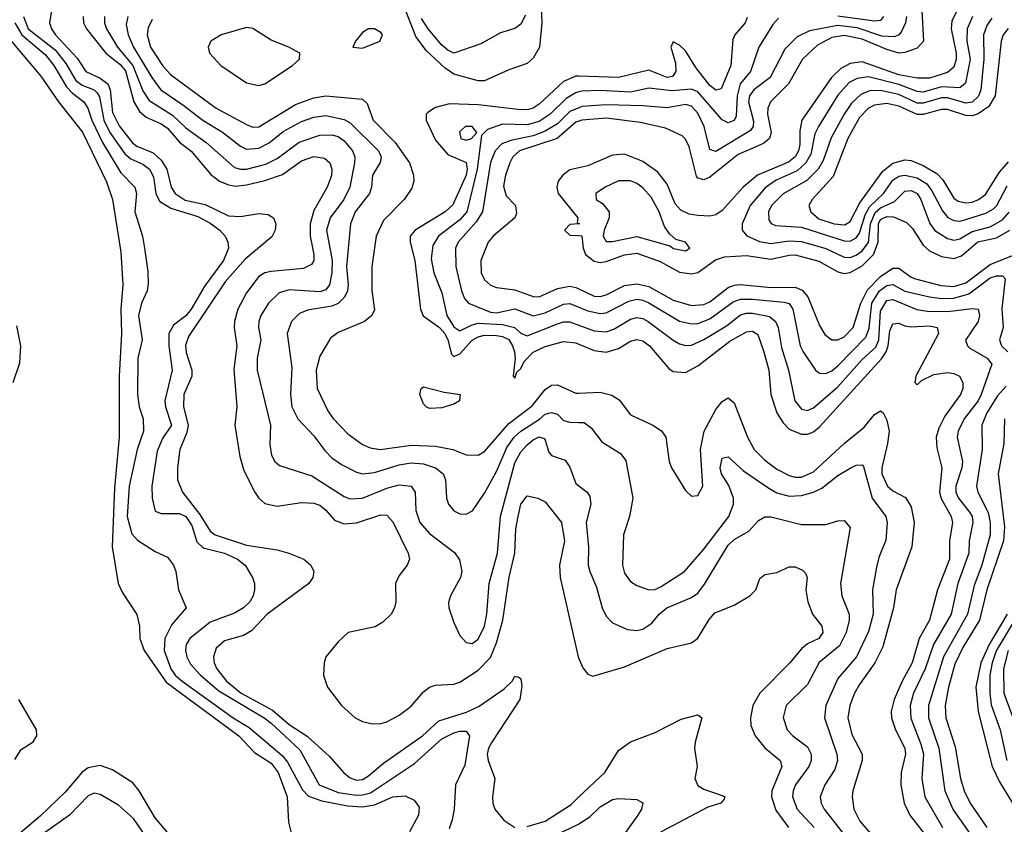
# Model space of a CAD drawing. Header units: inches. Extents: x 990535 to 1117859, y 769386 to 892122.
# Tile 566 of 656: x 1088165 to 1091396, y 803480 to 806120. Entities that reach past the tile are written whole.
import ezdxf

# ---------------------------------------------------------------- set-up
doc = ezdxf.new("R2010")
doc.units = ezdxf.units.IN
doc.header["$MEASUREMENT"] = 0
doc.layers.add('B0880', color=7, linetype='Continuous')
doc.layers.add('B0890', color=7, linetype='Continuous')

msp = doc.modelspace()

# ---------------------------------------------------------------- linework, layer by layer
at = {"layer": 'B0880', "color": 5}
for points, elevation in [([(1089875.2, 806190), (1089878.7, 806110), (1089870.6, 806029.4), (1089850, 805993.6), (1089830, 805976.6), (1089770, 805955.6), (1089690, 805919.4), (1089670, 805919.1), (1089590, 805941.7), (1089561.5, 805961.5), (1089499, 806019), (1089464.8, 806064.8), (1089420.1, 806180.1)], 2680), ([(1088270.3, 806150), (1088262.8, 806110), (1088269.5, 806090), (1088283.2, 806070), (1088353.7, 805993.7), (1088382.3, 805950), (1088430, 805927.7), (1088454.1, 805910), (1088462.1, 805890), (1088470, 805815.9), (1088491.7, 805771.7), (1088535.8, 805715.8), (1088550, 805705.5), (1088603.2, 805683.2), (1088630, 805658.8), (1088647.9, 805630), (1088662.8, 805570), (1088675.7, 805550), (1088708.1, 805528.1), (1088774.2, 805514.2), (1088850, 805476.2), (1088890, 805474.8), (1088950, 805484.6), (1088980.5, 805480.5), (1088998, 805470), (1089006.2, 805450), (1089003.8, 805430), (1088992.8, 805407.2), (1088905.3, 805334.7), (1088839.6, 805260.4), (1088719.1, 805080.9), (1088709.1, 805050.9), (1088711.5, 805028.5), (1088729.7, 804970), (1088730.1, 804950), (1088703.6, 804890), (1088702.4, 804850), (1088718.4, 804790), (1088714.2, 804765.8), (1088690.4, 804710), (1088682.8, 804650), (1088683.3, 804610), (1088699.5, 804570), (1088756.3, 804496.3), (1088790, 804442.1), (1088807.3, 804430), (1088910, 804395.8), (1089010, 804381.1), (1089049, 804370), (1089097.3, 804350), (1089121.2, 804330), (1089130.2, 804310), (1089127.2, 804290), (1089114.4, 804270), (1088977.6, 804170), (1088925.6, 804114.4), (1088900, 804100), (1088837.9, 804082.1), (1088810, 804058.5), (1088800.9, 804030), (1088803.6, 804010), (1088812.8, 803990), (1088843.8, 803950), (1088892.6, 803910), (1088994.6, 803854.6), (1089050, 803808), (1089109.1, 803769.1), (1089182.4, 803702.4), (1089229.1, 803649.1), (1089250, 803633.2), (1089270, 803625.3), (1089290, 803626.8), (1089310, 803639.3), (1089359, 803681), (1089487.3, 803770), (1089540.4, 803819.6), (1089631.9, 803848.1), (1089672.7, 803867.3), (1089754.9, 803925.1), (1089781.4, 803950), (1089790, 803966), (1089802.6, 803962.6), (1089810, 803958), (1089813.3, 803933.3), (1089806.5, 803890), (1089714.2, 803750), (1089703.5, 803730), (1089699.3, 803710), (1089702.1, 803690), (1089724.1, 803630), (1089716.9, 803570), (1089717.4, 803550), (1089724.6, 803530), (1089753.6, 803493.6), (1089790, 803469.5)], 2580), ([(1088149.4, 806110), (1088172.3, 806070), (1088250, 806004.6), (1088277.2, 805970), (1088319.5, 805899.5), (1088338.7, 805878.7), (1088376.3, 805850), (1088389.5, 805829.5), (1088402.6, 805790), (1088437.5, 805717.5), (1088497.8, 805617.8), (1088543.3, 805570), (1088549.1, 805550), (1088543.4, 805490), (1088567.9, 805410), (1088575.4, 805370), (1088586.3, 805293.7), (1088586.9, 805253.1), (1088584, 805230), (1088564.7, 805190), (1088555, 805150), (1088567.3, 805070), (1088553.1, 805010), (1088551.6, 804890), (1088557.8, 804850), (1088570.3, 804810), (1088571.6, 804770), (1088550.8, 804710), (1088524.6, 804590), (1088518.1, 804490), (1088533, 804433), (1088552.4, 804412.4), (1088610, 804375.3), (1088650, 804356.3), (1088670, 804330.8), (1088678, 804310), (1088686.5, 804250), (1088711.4, 804190), (1088664.1, 804135.9), (1088641.9, 804090), (1088639.5, 804050), (1088661.8, 803990), (1088675.2, 803970), (1088698.2, 803950), (1088865.3, 803830), (1088918.2, 803798.2), (1089026.4, 803706.4), (1089043.8, 803683.8), (1089093.7, 803593.7), (1089112.7, 803572.7), (1089157, 803557), (1089240.9, 803540.9), (1089290, 803537.5), (1089330, 803544.1), (1089390, 803570.7), (1089430, 803574.1), (1089459.3, 803559.3), (1089476.6, 803536.6), (1089474, 803510), (1089444.5, 803455.5)], 2540), ([(1088177.4, 806130), (1088193.1, 806090), (1088281.6, 806021.6), (1088316.6, 805976.6), (1088350, 805920.2), (1088370, 805905.1), (1088410.3, 805890.3), (1088419.8, 805879.8), (1088427.2, 805867.2), (1088441.7, 805790), (1088460.9, 805750), (1088510, 805679.8), (1088530, 805663.9), (1088570, 805645.5), (1088591, 805630), (1088604.3, 805604.3), (1088612.6, 805550), (1088624.6, 805524.6), (1088661.6, 805501.6), (1088750, 805474.2), (1088790, 805452.3), (1088822, 805430), (1088840.1, 805410), (1088848.5, 805390), (1088850.1, 805370), (1088833.6, 805330), (1088773.2, 805246.8), (1088728.2, 805170), (1088710, 805148.9), (1088670, 805117.9), (1088655, 805090), (1088654.6, 805050), (1088665.9, 804970), (1088641.9, 804870), (1088643.6, 804850), (1088663.1, 804790), (1088634.2, 804745.8), (1088616.1, 804703.9), (1088599.4, 804590), (1088599.9, 804550), (1088610, 804507.1), (1088630, 804500.1), (1088690, 804500.3), (1088710.2, 804490.2), (1088730, 804460.9), (1088747, 804407), (1088767.1, 804387.1), (1088837.5, 804370), (1088880.2, 804350), (1088905.2, 804330), (1088929.3, 804290), (1088935.8, 804270), (1088935.8, 804250), (1088931.6, 804230), (1088920.1, 804210), (1088899.5, 804190), (1088870, 804172.7), (1088790, 804143.3), (1088723.6, 804090), (1088712, 804070), (1088709.8, 804050), (1088713.6, 804030), (1088725.6, 804005.6), (1088759, 803970), (1088818.3, 803918.3), (1088968, 803830), (1088990, 803811.5), (1089084.1, 803724.1), (1089148.1, 803610), (1089210, 803585), (1089270, 803576.2), (1089290, 803576.4), (1089316.1, 803583.9), (1089460.5, 803679.5), (1089550, 803761), (1089590, 803780.1), (1089610, 803786), (1089630, 803785.8), (1089641, 803770), (1089626.1, 803673.9), (1089595, 803610), (1089591.2, 803530), (1089584.8, 803495.2), (1089575, 803465)], 2560), ([(1088373.2, 806130), (1088374.9, 806110), (1088384.9, 806090), (1088448.3, 806010), (1088494.1, 805974.1), (1088512.3, 805952.3), (1088539.9, 805850), (1088558.7, 805818.7), (1088580.1, 805800.1), (1088630, 805778), (1088650, 805764.1), (1088690, 805718.7), (1088728.4, 805688.4), (1088792.3, 805612.3), (1088821, 805590), (1088850, 805578.1), (1088874.3, 805574.3), (1088910, 805578), (1088970, 805592.8), (1089027.4, 805612.6), (1089090, 805656.6), (1089130, 805671.2), (1089166, 805666), (1089183.5, 805650), (1089189.3, 805630), (1089188.9, 805608.9), (1089174.6, 805570), (1089130, 805493.9), (1089118.3, 805450), (1089118.3, 805410), (1089130.7, 805349.3), (1089130.4, 805330), (1089122.8, 805317.2), (1089096.4, 805303.6), (1088990, 805293.4), (1088970, 805289.3), (1088950, 805277.6), (1088910, 805223.8), (1088881.3, 805170), (1088869.7, 805130), (1088869, 805110), (1088877.9, 805050), (1088867.6, 804972.4), (1088877.9, 804850), (1088871.6, 804790), (1088887.2, 804687.2), (1088900.7, 804640.7), (1088936.4, 804570), (1088950.1, 804550.1), (1088970, 804533), (1089010, 804524.2), (1089090, 804535.9), (1089130, 804534.3), (1089150, 804526.8), (1089170, 804510.6), (1089198.3, 804478.3), (1089230, 804465.5), (1089270.5, 804469.5), (1089350, 804495.1), (1089370, 804494.3), (1089390, 804472.3), (1089440.5, 804370), (1089444, 804350), (1089436.6, 804330), (1089410, 804296.8), (1089398.3, 804270), (1089399.3, 804210), (1089395.3, 804190), (1089384.4, 804170), (1089356.8, 804143.2), (1089331.4, 804128.6), (1089243.1, 804110), (1089210, 804079.2), (1089169.5, 804030), (1089163.9, 804010), (1089162.3, 803970), (1089175.4, 803930), (1089221.5, 803870), (1089266.3, 803830), (1089290, 803817.8), (1089322, 803810), (1089350, 803810.4), (1089370, 803816.6), (1089410, 803838.1), (1089450, 803867.4), (1089490, 803914.7), (1089509.5, 803930.5), (1089530, 803936.8), (1089590, 803940.2), (1089610, 803946.7), (1089670, 803985.9), (1089710, 804027.5), (1089730, 804076.1), (1089750.3, 804150), (1089771, 804291), (1089790.3, 804370.3), (1089793.1, 804450), (1089800.5, 804490), (1089810, 804530.3), (1089830, 804558.3), (1089865.3, 804550), (1089890, 804537.8), (1089943.4, 804470), (1089953.3, 804410), (1089937, 804330), (1089939.1, 804290), (1089997.6, 804030), (1090000, 804024.3)], 2620), ([(1088443.9, 806130), (1088443.5, 806110), (1088450.1, 806090), (1088486.5, 806030), (1088536.7, 805970), (1088570, 805886.9), (1088590, 805854.5), (1088667.1, 805807.1), (1088710, 805765), (1088776.9, 805716.9), (1088870, 805635.3), (1088890, 805629.2), (1088910, 805629.5), (1088973.5, 805646.5), (1089010, 805664.5), (1089082.1, 805717.9), (1089150, 805741.2), (1089190, 805742.5), (1089210, 805736.5), (1089230, 805722.8), (1089257.8, 805690), (1089264.5, 805670), (1089263.4, 805650), (1089248.1, 805570), (1089228.8, 805530), (1089184.1, 805470), (1089171.9, 805430), (1089190.3, 805330.3), (1089189.5, 805290), (1089181.9, 805250), (1089170, 805233.8), (1089150, 805227.4), (1089050, 805233.4), (1089016.4, 805223.6), (1088981.6, 805190), (1088956.8, 805150), (1088949.7, 805130.3), (1088948.7, 805110), (1088956.1, 805070), (1088944.7, 805010), (1088944.9, 804970), (1088988.2, 804790), (1088986.6, 804726.6), (1088991.1, 804691.1), (1089003, 804670), (1089017.7, 804657.7), (1089124, 804624), (1089230, 804556.1), (1089250, 804548.3), (1089290, 804550.5), (1089370, 804583.2), (1089410, 804594), (1089450, 804589.3), (1089463.3, 804570), (1089465.6, 804510), (1089478.8, 804470), (1089510, 804434.5), (1089591.9, 804371.9), (1089608.2, 804348.2), (1089616, 804310), (1089612, 804290), (1089579, 804230), (1089572.4, 804207.6), (1089573.8, 804190), (1089590, 804142.4), (1089610, 804099.3), (1089630, 804077), (1089650, 804072.9), (1089670, 804087.1), (1089690, 804130.4), (1089698.2, 804170), (1089706.1, 804270), (1089732.7, 804370), (1089743, 804490), (1089790, 804666.3), (1089810, 804702.5), (1089830, 804724.7), (1089850, 804741.7), (1089870, 804751.4), (1089886.3, 804746.3), (1089890, 804740.9), (1089901.2, 804701.2), (1089910, 804690.2), (1089955, 804675), (1089970, 804651.7), (1089990, 804598.3), (1090000, 804590.7)], 2640), ([(1088520.7, 806130), (1088515.3, 806104.7), (1088520.9, 806070), (1088538.6, 806030), (1088598.5, 805930), (1088628.7, 805890), (1088701.1, 805841.1), (1088766.2, 805790), (1088830.9, 805750.9), (1088890, 805704.8), (1088910, 805695.4), (1088950, 805698.3), (1088984.2, 805715.8), (1089030, 805753.7), (1089090, 805786.5), (1089130, 805800.1), (1089170, 805805.3), (1089230, 805792.1), (1089250, 805781.9), (1089343.1, 805690), (1089351.3, 805670), (1089348.5, 805651.5), (1089323, 805610), (1089319.6, 805570), (1089312.7, 805550), (1089266.2, 805490), (1089250.9, 805450), (1089237.2, 805310), (1089242.8, 805250), (1089240.7, 805230), (1089231.6, 805210), (1089210.7, 805189.3), (1089190, 805179.8), (1089110, 805167.2), (1089083.8, 805156.2), (1089056.9, 805130), (1089042.7, 805090), (1089058.6, 804978.6), (1089053.6, 804890), (1089058.2, 804850), (1089077.8, 804810), (1089130, 804754.3), (1089166.1, 804706.1), (1089190, 804682.5), (1089221.2, 804661.2), (1089270, 804635.6), (1089290.5, 804630.5), (1089330, 804634.7), (1089410, 804659.3), (1089450, 804665.8), (1089490, 804662.6), (1089529.2, 804650), (1089554.5, 804630), (1089562.7, 804610), (1089566.1, 804550), (1089572.1, 804530), (1089590, 804508.4), (1089610, 804498.4), (1089630, 804497.2), (1089651, 804509), (1089690, 804566.9), (1089730, 804637.9), (1089763.2, 804716.8), (1089787.6, 804750), (1089809.7, 804770.3), (1089871, 804809), (1089890, 804826.1), (1089910, 804831.2), (1089930, 804826.2), (1089950, 804805), (1089970, 804799.9), (1090000, 804798.7)], 2660), ([(1088599.7, 806120.3), (1088587.2, 806092.8), (1088583.9, 806070), (1088594.4, 806030), (1088634.4, 805970), (1088660.3, 805940.3), (1088810, 805830.1), (1088910, 805775.7), (1088930, 805767.7), (1088950, 805768.2), (1089070, 805841.5), (1089130, 805863.1), (1089170.1, 805870.1), (1089290, 805859.1), (1089305, 805845), (1089325.1, 805790), (1089397.6, 805717.6), (1089443.9, 805650), (1089457.4, 805610), (1089458.3, 805590), (1089452.5, 805567.5), (1089427.4, 805530), (1089359.3, 805460.7), (1089334.6, 805410), (1089321, 805310), (1089320.8, 805230), (1089330, 805168.4), (1089321.1, 805150), (1089296.8, 805130), (1089210, 805094), (1089184.9, 805075.1), (1089150, 805015.8), (1089138.2, 804970), (1089141.7, 804910), (1089176.5, 804836.5), (1089192.6, 804812.6), (1089241.6, 804761.6), (1089290, 804726.4), (1089315.4, 804715.4), (1089349.7, 804709.7), (1089450, 804724.1), (1089530, 804720.7), (1089586.3, 804710), (1089630, 804692.7), (1089670, 804691.2), (1089690, 804703.4), (1089770, 804795.5), (1089846.5, 804853.5), (1089890, 804906.8), (1089910, 804921.4), (1089930, 804921.6), (1089990, 804894.9), (1090000, 804895.2)], 2680), ([(1089824.8, 806135.2), (1089810, 806105.3), (1089790, 806090.6), (1089742.7, 806077.3), (1089678.7, 806041.3), (1089590, 806010.6), (1089570, 806019.7), (1089550, 806036.4), (1089505.1, 806090), (1089484.2, 806124.2)], 2660), ([(1088134.3, 806054.3), (1088234.9, 805934.9), (1088293, 805850), (1088371.1, 805751.1), (1088450, 805588.4), (1088470.3, 805530), (1088497.3, 805357.3), (1088503.8, 805250), (1088496.8, 805170), (1088499.3, 805090), (1088491.7, 804950), (1088491.7, 804750), (1088476.9, 804583.1), (1088468.3, 804390), (1088488.6, 804270), (1088501.5, 804241.5), (1088550, 804168.1), (1088558.8, 804130), (1088560.1, 804090), (1088574.2, 804050), (1088646, 803946), (1088884, 803770), (1088936.3, 803716.3), (1088990, 803680.5), (1089013.5, 803650), (1089042.9, 803570), (1089047.4, 803487.4), (1089061.8, 803430)], 2520), ([(1090000, 805934.4), (1089990, 805934.7), (1089950, 805916.7), (1089870, 805843.4), (1089850, 805829.4), (1089835, 805825), (1089810, 805824.2), (1089670, 805840.5), (1089575.7, 805844.3), (1089530, 805831.8), (1089504.9, 805815.1), (1089499.6, 805810), (1089498.9, 805790), (1089530, 805724.9), (1089570, 805678.1), (1089630, 805651.1), (1089633.7, 805630), (1089629.8, 805610), (1089586.9, 805513.1), (1089561, 805490), (1089462.5, 805430), (1089447, 805410), (1089446.5, 805390), (1089461.5, 805330), (1089480.7, 805170), (1089488.9, 805148.9), (1089543.3, 805110), (1089560.3, 805090), (1089570.1, 805069.9), (1089582.4, 805022.4), (1089590, 805015.2), (1089610, 805023.8), (1089650, 805068.1), (1089670, 805080), (1089690, 805084.8), (1089730, 805084.4), (1089750, 805080.9), (1089770, 805070.6), (1089782.8, 805050), (1089788.6, 805030), (1089790.8, 805009.2), (1089784.8, 804950), (1089790, 804944.4), (1089796.5, 804963.5), (1089810, 804975.4), (1089820.9, 804999.1), (1089850, 805029.7), (1089890, 805047.5), (1089950, 805064.6), (1089990, 805059.4), (1090000, 805055.4)], 2720), ([(1090000, 805882.9), (1089990, 805879.9), (1089958.4, 805861.6), (1089905.7, 805810), (1089870, 805786.2), (1089830, 805774.8), (1089750, 805776.9), (1089700.2, 805759.8), (1089680.2, 805739.8), (1089666.3, 805630), (1089632.4, 805490), (1089610, 805463.5), (1089539.6, 805410), (1089520.7, 805379.3), (1089515.9, 805335.9), (1089524.7, 805290), (1089550, 805224), (1089567, 805150), (1089590, 805111.8), (1089610, 805099.5), (1089650, 805119.4), (1089670, 805124), (1089750, 805119.9), (1089789, 805110), (1089810, 805091.9), (1089830, 805082.7), (1089930, 805122.4), (1089950, 805128.8), (1089970, 805128.8), (1090000, 805117.8)], 2740), ([(1090000, 805831.2), (1089970, 805819.1), (1089930, 805777.9), (1089890, 805753.9), (1089850, 805739.1), (1089776.6, 805723.4), (1089747.5, 805712.5), (1089725.4, 805690), (1089710, 805651.5), (1089683.8, 805490), (1089663.3, 805456.7), (1089604.2, 805390), (1089595.2, 805370), (1089596, 805310), (1089615.3, 805230), (1089624.9, 805204.9), (1089637.7, 805190), (1089710, 805160.7), (1089730, 805158.6), (1089790, 805171.3), (1089850, 805148), (1089890, 805158.2), (1089950, 805187.2), (1089970, 805188.6), (1090000, 805176.8)], 2760), ([(1090000, 805786.7), (1089990, 805783.3), (1089929.4, 805730.6), (1089805.4, 805690), (1089783.3, 805670), (1089773.2, 805650), (1089759.1, 805610), (1089753.3, 805573.3), (1089762, 805542), (1089791.7, 805510), (1089795.7, 805484.3), (1089790.2, 805470), (1089718.4, 805410), (1089702, 805390), (1089678.4, 805330), (1089679.1, 805290), (1089690, 805266.4), (1089710, 805249), (1089730, 805241.2), (1089790, 805233.5), (1089850, 805211.7), (1089870, 805210.8), (1089930, 805237.9), (1089970, 805246.1), (1089990, 805241.7), (1090000, 805236.9)], 2780), ([(1090000, 805634.4), (1089970, 805627.9), (1089947.9, 805610), (1089932.5, 805590), (1089927.5, 805570), (1089932, 805550), (1089997.1, 805470), (1089994, 805454), (1090000, 805451)], 2820), ([(1090000, 805449.9), (1089970, 805448.1), (1089953.4, 805430), (1089970, 805413.4), (1090000, 805411.6)], 2820), ([(1088144.3, 804930), (1088165.5, 804994.5), (1088169.1, 805050), (1088156.1, 805116.1)], 2520), ([(1088150, 803693), (1088170, 803726), (1088209.6, 803750.4), (1088221.9, 803770), (1088220.4, 803790), (1088162.5, 803890)], 2520), ([(1088704.4, 803390), (1088610, 803501.1), (1088557.6, 803590), (1088536.4, 803616.4), (1088470, 803659.2), (1088430, 803673.4), (1088390, 803665.1), (1088370, 803651.7), (1088314.4, 803585.6), (1088233.1, 803506.9), (1088167.8, 803452.2)], 2520), ([(1088600.4, 803410), (1088539.1, 803499.1), (1088490, 803542.8), (1088430, 803577.9), (1088410, 803582.7), (1088390, 803574), (1088329.3, 803510.7), (1088216.5, 803430)], 2540), ([(1089830, 803473), (1089890, 803490.1), (1089974.4, 803545.6), (1090000, 803569.8)], 2580), ([(1089742.3, 803357.7), (1089999.3, 803480.7), (1090000, 803481.2)], 2560)]:
    msp.add_lwpolyline(points, dxfattribs=dict(at, elevation=elevation))
for points, elevation in [([(1088910, 806094.3), (1088826.9, 806070), (1088792.8, 806050), (1088783.7, 806030), (1088787.8, 806010), (1088825.1, 805970), (1088910, 805913.2), (1088950, 805904.1), (1088970, 805909.1), (1089061, 805970), (1089083.5, 805990), (1089085.1, 806010), (1089048.6, 806030), (1088990, 806053), (1088930, 806091)], 2720), ([(1089310, 806089.8), (1089290, 806078), (1089266.7, 806050), (1089258, 806030), (1089290, 806026.1), (1089347.1, 806050), (1089355.4, 806070), (1089350, 806078.2), (1089330, 806089.8)], 2720), ([(1089628.5, 805770), (1089608.1, 805751.9), (1089612.4, 805730), (1089630, 805724.3), (1089647.6, 805730), (1089665.1, 805750), (1089650, 805769.6)], 2740), ([(1089510, 804844.1), (1089499.3, 804850), (1089490, 804859.3), (1089477.8, 804890), (1089483, 804910), (1089490, 804915.3), (1089557.9, 804897.9), (1089610.2, 804890), (1089608, 804870), (1089590, 804858.4), (1089550, 804846.1)], 2680)]:
    msp.add_lwpolyline(points, close=True, dxfattribs=dict(at, elevation=elevation))
at = {"layer": 'B0890', "color": 5}
for points, elevation in [([(1091241.1, 806150), (1091224, 806116), (1091222, 806090), (1091238.2, 806010), (1091238, 805990), (1091230, 805964.7), (1091210, 805946.5), (1091150, 805928.4), (1091110, 805928.2), (1091050, 805938.7), (1090930, 805981.8), (1090890, 805976.6), (1090859.8, 805960.2), (1090828.7, 805930), (1090731.1, 805790), (1090724.6, 805755.4), (1090724.6, 805710), (1090720.4, 805690), (1090709.8, 805670), (1090687.8, 805652.2), (1090585.8, 805610), (1090539.3, 805570), (1090470, 805494.4), (1090450, 805479.9), (1090430, 805474.9), (1090390, 805477.7), (1090362.5, 805482.5), (1090334.9, 805494.9), (1090316.2, 805516.2), (1090290, 805580.8), (1090259.5, 805619.5), (1090210, 805654.7), (1090150, 805678.4), (1090110, 805675.6), (1090030, 805641), (1090000, 805634.4)], 2820), ([(1091125.1, 806150), (1091130.8, 806050), (1091110, 806026.8), (1091070, 806012.2), (1091050, 806010.2), (1091010, 806022), (1090930, 806055.8), (1090870, 806068.6), (1090830, 806061.3), (1090783.2, 806036.8), (1090733.6, 805990), (1090688.3, 805910), (1090628.8, 805850), (1090619.9, 805830), (1090619.2, 805810), (1090630.6, 805750), (1090625.9, 805730), (1090606.2, 805713.8), (1090522.5, 805677.5), (1090430, 805603.7), (1090410, 805594.5), (1090390, 805599.9), (1090386.1, 805606.1), (1090362.4, 805702.4), (1090350, 805728.3), (1090339.3, 805739.3), (1090284, 805764), (1090202.8, 805782.8), (1090090, 805797.3), (1090010, 805790.2), (1090000, 805786.7)], 2780), ([(1091074.8, 806130), (1091071.5, 806110), (1091058.7, 806081.3), (1091049.5, 806070.5), (1091036, 806064), (1090994.4, 806065.6), (1090913.3, 806093.3), (1090850, 806101.3), (1090756.8, 806083.2), (1090715.9, 806064.1), (1090676.3, 806023.7), (1090628, 805930), (1090573.8, 805890), (1090560.4, 805870), (1090556.9, 805850), (1090573.2, 805786.8), (1090572.1, 805770), (1090563.7, 805756.3), (1090450, 805687.2), (1090430, 805693.8), (1090411.3, 805770), (1090390, 805813.8), (1090370, 805836.6), (1090350, 805841.4), (1090289.7, 805830.3), (1090210, 805837.8), (1090090, 805840.6), (1090010, 805835.2), (1090000, 805831.2)], 2760), ([(1090552.4, 806127.6), (1090546, 806110), (1090511.8, 806070), (1090505.3, 806054.7), (1090498.4, 805970), (1090467.3, 805892.7), (1090450, 805889.1), (1090430, 805903.6), (1090383.5, 805963.5), (1090350, 806018.1), (1090330, 806036.7), (1090310, 806047.6), (1090301.5, 806030), (1090317, 805977), (1090318.4, 805950), (1090306.9, 805933.1), (1090290, 805930.3), (1090230, 805954.3), (1090130, 805930), (1090000, 805934.4)], 2720), ([(1090654.8, 806125.2), (1090636.3, 806103.7), (1090590.5, 806030), (1090563, 805950), (1090529.3, 805910), (1090519, 805870), (1090516.2, 805803.8), (1090510, 805789), (1090490, 805782), (1090470, 805791.2), (1090390, 805883.6), (1090370, 805892.6), (1090306.1, 805886.1), (1090230, 805894.9), (1090170, 805882.6), (1090070, 805888), (1090010, 805885.9), (1090000, 805882.9)], 2740), ([(1091292.1, 806130), (1091274.2, 806090), (1091273, 806050), (1091283.7, 805990), (1091268.6, 805911.4), (1091250, 805896.8), (1091190, 805899.2), (1091130, 805882.1), (1091110, 805884), (1091050, 805907.7), (1090950, 805932.9), (1090913.3, 805926.7), (1090886.6, 805913.4), (1090850, 805872.6), (1090786.2, 805770), (1090774.8, 805745.2), (1090761, 805679), (1090745, 805650), (1090716, 805624), (1090646.9, 805593.1), (1090611.5, 805568.5), (1090562.3, 805510), (1090535.8, 805450), (1090535.8, 805430), (1090551.1, 805411.1), (1090592.7, 805392.7), (1090630, 805385.8), (1090690, 805394.1), (1090730, 805392.3), (1090810, 805369.3), (1090870, 805341.4), (1090890, 805339.9), (1090910, 805347.1), (1090930, 805361.5), (1090950, 805388.6), (1090957.2, 805450), (1090972.5, 805487.5), (1090990, 805502.5), (1091036, 805524), (1091070, 805557.2), (1091090, 805559.5), (1091110.1, 805549.9), (1091121.8, 805530), (1091151.4, 805451.4), (1091168.5, 805428.5), (1091210, 805401.8), (1091230, 805397.1), (1091250, 805400.7), (1091290, 805424.6), (1091350, 805440.9), (1091390, 805463), (1091411.9, 805488.1)], 2840), ([(1091355.3, 806124.7), (1091338.7, 806101.3), (1091327.5, 806070), (1091329.3, 805990), (1091318.7, 805890), (1091311.4, 805868.6), (1091290.4, 805849.6), (1091270, 805846.3), (1091210, 805863.2), (1091190, 805863.4), (1091130, 805845.6), (1091110, 805845.9), (1091050, 805874.3), (1090990, 805887.9), (1090953.6, 805886.4), (1090925.4, 805874.6), (1090894.1, 805845.9), (1090870.1, 805810), (1090827.5, 805732.5), (1090802.1, 805657.9), (1090785.7, 805630), (1090747.7, 805592.3), (1090670, 805549), (1090632.1, 805510), (1090622.5, 805490), (1090623.3, 805463.3), (1090631.2, 805451.2), (1090644.7, 805444.7), (1090730, 805438.9), (1090870, 805394.5), (1090890, 805393.5), (1090910, 805404.3), (1090920.5, 805419.5), (1090939.9, 805480.1), (1090953.8, 805506.2), (1090999.4, 805550), (1091030, 805593.6), (1091050, 805606.6), (1091070, 805610.3), (1091110, 805601.5), (1091141.3, 805581.3), (1091158.5, 805558.5), (1091193.3, 805493.3), (1091211.2, 805471.2), (1091230, 805460.9), (1091250, 805459.5), (1091270, 805464.2), (1091334.9, 805485.1), (1091360.4, 805499.6), (1091371.6, 805510), (1091404.8, 805575.2)], 2860), ([(1090999.4, 806130), (1090990, 806117.4), (1090970, 806115.2), (1090850, 806131.7)], 2740), ([(1091408.9, 806091.1), (1091392.5, 806070), (1091385.9, 806050), (1091365.6, 805870), (1091345.2, 805834.8), (1091310, 805811.3), (1091290, 805805), (1091270, 805805.6), (1091210, 805825.2), (1091190, 805825.6), (1091130, 805809.1), (1091110, 805808.9), (1091050, 805836.2), (1091010, 805844.7), (1090970, 805839.7), (1090950, 805829.3), (1090920.9, 805799.1), (1090882.8, 805730), (1090834.3, 805605.7), (1090765.8, 805530), (1090754.8, 805510), (1090760.7, 805490), (1090787.1, 805467.1), (1090838.2, 805450), (1090872.6, 805447.4), (1090890, 805457.5), (1090921.4, 805518.6), (1090997.5, 805622.5), (1091030, 805649.8), (1091070, 805660.6), (1091090, 805657.5), (1091130, 805641.7), (1091175, 805615), (1091194.6, 805594.6), (1091230, 805534.9), (1091244.5, 805524.5), (1091270, 805518.6), (1091290, 805521.8), (1091311.5, 805530), (1091333.7, 805546.3), (1091379.9, 805620.1), (1091410, 805653.2)], 2880), ([(1090000, 805411.6), (1090010, 805411), (1090014.7, 805370), (1090022, 805350), (1090050, 805327.5), (1090070, 805323.8), (1090090, 805326.7), (1090150, 805348.3), (1090190, 805354), (1090267.2, 805327.2), (1090330, 805291.7), (1090370, 805286.1), (1090390, 805290.1), (1090448.3, 805331.7), (1090477.9, 805342.1), (1090550, 805346.5), (1090630, 805333.9), (1090690, 805347.8), (1090710, 805348), (1090787.7, 805327.7), (1090850, 805293.2), (1090870, 805287.6), (1090890, 805290.8), (1090930, 805312.5), (1090967.3, 805350), (1090981.9, 805390), (1090983.1, 805450), (1090990, 805464.2), (1091010, 805474.5), (1091032.8, 805472.8), (1091075, 805455), (1091094.7, 805434.7), (1091130, 805380.7), (1091150, 805361.4), (1091190, 805342.6), (1091230, 805336.1), (1091255.2, 805344.8), (1091309.3, 805390.7), (1091370, 805404.2), (1091414.4, 805430)], 2820), ([(1090000, 805451), (1090002, 805450), (1090000, 805449.9)], 2820), ([(1090000, 805236.9), (1090050, 805213.2), (1090070, 805211.8), (1090090, 805217.1), (1090150, 805247.5), (1090190, 805253.3), (1090230, 805244.2), (1090310, 805199.9), (1090370, 805182.7), (1090410, 805186), (1090430, 805194), (1090490, 805241.2), (1090511.1, 805248.9), (1090530, 805251.7), (1090630, 805241.5), (1090710, 805243), (1090733.1, 805233.1), (1090751.2, 805211.2), (1090790, 805116.2), (1090807.2, 805087.2), (1090830, 805070.1), (1090850, 805070.1), (1090870, 805079.5), (1090900.6, 805110), (1090925.7, 805190), (1090946.8, 805233.2), (1090990, 805277.4), (1091030, 805305), (1091050, 805304.3), (1091090, 805275.2), (1091104.2, 805270), (1091187.6, 805247.6), (1091230, 805244.6), (1091270, 805256.6), (1091350, 805317.2), (1091450, 805357.2)], 2780), ([(1090000, 805176.8), (1090030, 805164.9), (1090070, 805156.1), (1090090, 805158.5), (1090163.6, 805196.4), (1090190, 805202.8), (1090210, 805200.2), (1090230, 805191.2), (1090330, 805131.4), (1090370, 805121.7), (1090390, 805123.6), (1090430, 805138.1), (1090506.2, 805193.8), (1090530, 805202.8), (1090570, 805203.3), (1090673.3, 805193.3), (1090690, 805188.9), (1090702.2, 805170), (1090725.9, 805050), (1090735.5, 805030), (1090776.8, 804970), (1090790, 804959.8), (1090810, 804959.4), (1090830, 804968.1), (1090850, 804984), (1090941.8, 805078.2), (1090952.4, 805107.6), (1090961.2, 805190), (1090986.8, 805230), (1091010, 805247.8), (1091030, 805250.7), (1091070, 805229.4), (1091150.6, 805210.6), (1091190, 805205.4), (1091230, 805206.1), (1091279.1, 805220.9), (1091350, 805273.5), (1091370, 805279.9), (1091390, 805279.2), (1091398.7, 805270), (1091388.2, 805171.8), (1091392.4, 805110), (1091380.1, 805070), (1091386.6, 805050), (1091408, 805030)], 2760), ([(1090000, 805117.8), (1090050, 805099.4), (1090090, 805095.9), (1090115.3, 805104.7), (1090170, 805137.4), (1090190, 805143), (1090210, 805139.6), (1090227.8, 805130), (1090310, 805068.8), (1090330, 805056.6), (1090350.8, 805050.8), (1090370, 805051.9), (1090410, 805070.4), (1090484, 805116), (1090530, 805151.2), (1090550, 805157.6), (1090570, 805157.6), (1090626, 805146), (1090645.7, 805130), (1090654.1, 805110), (1090664.8, 805044.8), (1090688, 804970), (1090708.8, 804870), (1090730, 804841.9), (1090750, 804838), (1090770, 804846.4), (1090850, 804915.5), (1090930, 805005.5), (1090974.6, 805045.4), (1090984.3, 805070), (1090990, 805163.5), (1091010, 805198.6), (1091030, 805202.4), (1091109.4, 805169.4), (1091143.4, 805163.4), (1091210, 805163.1), (1091292.1, 805172.1), (1091310.4, 805170.4), (1091314.1, 805150), (1091310.1, 805130), (1091269.1, 805069.1), (1091275.2, 805050), (1091282.8, 805042.8), (1091339.5, 805010), (1091355, 804990), (1091319.9, 804890), (1091309.7, 804870), (1091263.9, 804810), (1091244.7, 804770), (1091241.1, 804750), (1091258.3, 804670), (1091256.1, 804650), (1091236.5, 804590), (1091237.1, 804570), (1091245.2, 804550), (1091283, 804503), (1091290.1, 804490), (1091292.7, 804470), (1091281, 804410), (1091280.1, 804370), (1091244, 804270), (1091221.2, 804170), (1091163.6, 804070), (1091136.2, 803990), (1091097.7, 803910), (1091087.3, 803870), (1091088.9, 803828.9), (1091122.6, 803742.6), (1091130.6, 803710), (1091125.7, 803630), (1091135.3, 803570), (1091192.8, 803470)], 2740), ([(1090000, 805055.4), (1090050, 805035.2), (1090090, 805029.7), (1090130, 805040.9), (1090170, 805064.9), (1090190, 805070.9), (1090210, 805066.6), (1090232, 805050), (1090295.6, 804975.6), (1090310, 804966.1), (1090350, 804962.7), (1090390, 804984.7), (1090495, 805065), (1090550, 805095.4), (1090570, 805097.7), (1090587.2, 805087.2), (1090607.4, 805030), (1090622.9, 804970), (1090630.4, 804890), (1090649.8, 804829.8), (1090670, 804796.9), (1090690, 804776.9), (1090730, 804759.7), (1090750, 804760.5), (1090770, 804767.9), (1090790, 804784), (1090993, 805007), (1091008.8, 805030), (1091015.4, 805050), (1091020.4, 805099.6), (1091030, 805122.7), (1091050, 805124.1), (1091070, 805115.2), (1091090, 805112.6), (1091150, 805115.5), (1091175.4, 805110), (1091180.3, 805090), (1091105.5, 804950), (1091102.2, 804930), (1091110, 804922.2), (1091123.9, 804936.1), (1091164.3, 804955.7), (1091210, 804962.9), (1091230, 804959.5), (1091248.6, 804950), (1091259.4, 804930), (1091259.4, 804910), (1091251.7, 804890), (1091200.7, 804819.3), (1091180.6, 804779.4), (1091172.2, 804750), (1091175.1, 804715.1), (1091191.4, 804650), (1091183.4, 804570), (1091188.7, 804548.7), (1091221.3, 804490), (1091225.8, 804470), (1091215.7, 804410), (1091216.5, 804350), (1091176.3, 804250), (1091150.4, 804150), (1091116.3, 804090), (1091093.3, 804010), (1091060.5, 803950), (1091035.1, 803890), (1091024.8, 803850), (1091025.4, 803830), (1091038.5, 803790), (1091069.1, 803730), (1091072.2, 803710), (1091058, 803650), (1091056.5, 803610), (1091067.9, 803550), (1091086, 803510), (1091140.7, 803440.7)], 2720), ([(1091401.8, 804918.2), (1091373.6, 804886.4), (1091338.3, 804830), (1091322.5, 804790), (1091323.2, 804710), (1091305.1, 804590), (1091308.9, 804570), (1091343, 804503), (1091349.8, 804470), (1091349.5, 804430), (1091321.8, 804330), (1091296.6, 804263.4), (1091274.8, 804170), (1091196.3, 804030), (1091147.3, 803870), (1091147.3, 803830), (1091181.1, 803730), (1091200.7, 803590), (1091227.8, 803527.8), (1091282.9, 803450)], 2760), ([(1090000, 804895.2), (1090070, 804897.8), (1090108.4, 804888.4), (1090132.6, 804872.6), (1090170, 804823.9), (1090242.6, 804790), (1090271, 804771), (1090285.1, 804750), (1090296.6, 804670), (1090303.7, 804650), (1090350, 804575.3), (1090370, 804557), (1090390, 804558.9), (1090406.3, 804590), (1090399.2, 804710), (1090411.1, 804770), (1090450, 804841.6), (1090470, 804867.7), (1090490, 804879.7), (1090510, 804863.2), (1090553.5, 804750), (1090575.1, 804710), (1090610, 804674.8), (1090650, 804645.2), (1090690, 804624.2), (1090710, 804618.9), (1090730, 804618.6), (1090770, 804636.7), (1090870, 804729.3), (1090936.4, 804783.6), (1090970, 804824.3), (1090990, 804837.2), (1090998, 804830), (1091010, 804806.5), (1091017.7, 804770), (1091013, 804730), (1090993.7, 804650), (1090994.1, 804630), (1091012.3, 804590), (1091030, 804574.5), (1091072, 804552), (1091090, 804522.3), (1091099.7, 804470), (1091092.8, 804390), (1091040.8, 804250), (1091032.2, 804190), (1090997.3, 804062.7), (1090971.5, 804010), (1090920.7, 803939.3), (1090904.9, 803910), (1090889.3, 803870), (1090882.9, 803830), (1090895.3, 803775.3), (1090929.7, 803710), (1090929.3, 803690), (1090898.7, 803590), (1090896.4, 803570), (1090902.4, 803530), (1090921.5, 803490), (1090956.9, 803450)], 2680), ([(1090000, 804798.7), (1090018, 804798), (1090040.7, 804780.7), (1090075.3, 804735.3), (1090137, 804697), (1090154.1, 804674.1), (1090176.9, 804550), (1090166, 804490), (1090146.3, 804430), (1090143.4, 804330), (1090150, 804304), (1090170, 804276.9), (1090190, 804264.1), (1090230, 804249.2), (1090250, 804250.2), (1090270, 804260.1), (1090346.3, 804310), (1090410, 804382.7), (1090492.3, 804490), (1090507.4, 804530), (1090507.7, 804550), (1090492, 804592), (1090467.7, 804630), (1090464, 804650), (1090470, 804680.9), (1090490, 804686.2), (1090540.1, 804640.1), (1090623.3, 804583.3), (1090650, 804567.9), (1090690, 804557.1), (1090730, 804559.3), (1090770.2, 804569.8), (1090796.8, 804583.2), (1090850, 804624.3), (1090890, 804648.3), (1090910, 804658.4), (1090930, 804659.1), (1090933.7, 804653.7), (1090962.3, 804550), (1091007.3, 804490), (1091011.5, 804470), (1091007.4, 804412.6), (1090984, 804356), (1090976.2, 804323.8), (1090964, 804250), (1090965.3, 804170), (1090950, 804112.8), (1090910.9, 804030), (1090850, 803959), (1090810.9, 803870), (1090806.4, 803830), (1090846.2, 803710), (1090848.9, 803690), (1090840.4, 803659.6), (1090807.5, 803610), (1090792.3, 803570), (1090794.6, 803550), (1090805.4, 803530), (1090898.8, 803410)], 2660), ([(1091397.1, 804810), (1091394.1, 804730), (1091376, 804630), (1091396.2, 804456.2), (1091393.4, 804410), (1091338.3, 804250), (1091315.1, 804150), (1091259.8, 804060.2), (1091234.1, 804005.9), (1091213, 803930), (1091202.1, 803870), (1091203.8, 803830), (1091234.3, 803734.3), (1091251.9, 803630), (1091264.3, 803590), (1091284.2, 803550), (1091338.6, 803470)], 2780), ([(1090000, 804590.7), (1090027.4, 804570), (1090035.9, 804555.9), (1090038.9, 804530), (1090023.8, 804470), (1090032.2, 804390), (1090030.8, 804330), (1090035.9, 804310), (1090058, 804258), (1090076.8, 804190), (1090090, 804162.8), (1090110, 804141.4), (1090159.7, 804119.7), (1090190, 804115.9), (1090210, 804120.4), (1090239.6, 804140.4), (1090263.7, 804170), (1090288.7, 804190), (1090370, 804224.5), (1090390, 804238.7), (1090412.3, 804267.7), (1090490, 804396.1), (1090510, 804414.9), (1090557.9, 804442.1), (1090590, 804477.4), (1090610, 804489.1), (1090630, 804489.2), (1090730, 804463.5), (1090810, 804463.6), (1090850, 804476), (1090870, 804476.5), (1090890, 804454.4), (1090858.4, 804270), (1090862.7, 804230), (1090887.2, 804170), (1090887.1, 804150), (1090876.6, 804110), (1090854.8, 804065.2), (1090788.5, 804011.5), (1090750, 803939), (1090679.8, 803870), (1090670.1, 803830.1), (1090683.5, 803790), (1090702, 803770), (1090750, 803734.4), (1090762.1, 803710), (1090762.8, 803690), (1090754.4, 803670), (1090711.3, 803610), (1090703, 803590), (1090701.4, 803570), (1090715.8, 803530), (1090772.5, 803470)], 2640), ([(1090000, 804024.3), (1090013.2, 803993.2), (1090030, 803972.7), (1090046.1, 803966.1), (1090150, 803996.9), (1090290, 804057), (1090370, 804076), (1090390, 804090.6), (1090427.4, 804152.6), (1090445.7, 804174.3), (1090510, 804199.5), (1090560.7, 804230), (1090580.2, 804250), (1090593.5, 804286.5), (1090610, 804299.9), (1090650, 804306.2), (1090690, 804325.3), (1090710, 804325), (1090734, 804314), (1090743.7, 804303.7), (1090748.6, 804290), (1090745, 804250), (1090750.8, 804210), (1090766.7, 804170), (1090797.5, 804130), (1090800.1, 804110), (1090787.7, 804090), (1090750, 804071.9), (1090730, 804056), (1090691.1, 804008.9), (1090593.9, 803910), (1090571.3, 803870), (1090563.1, 803830), (1090564.4, 803804.4), (1090578.1, 803770), (1090610.7, 803730.7), (1090660.7, 803690), (1090665.9, 803670), (1090633.5, 803590), (1090631.7, 803570), (1090646.3, 803526.3), (1090688.4, 803470)], 2620), ([(1091405.4, 804170), (1091346.8, 804070), (1091319.4, 804010), (1091302.8, 803930), (1091309.8, 803849.8), (1091355.6, 803670), (1091380, 803620), (1091422.6, 803550)], 2820), ([(1091440.9, 804170), (1091369.2, 804049.2), (1091355.6, 804010), (1091349, 803970), (1091348.3, 803910), (1091352.7, 803872.7), (1091381.9, 803790), (1091403.9, 803690)], 2840), ([(1091408.8, 804050), (1091393.7, 803990), (1091394.7, 803910), (1091431.6, 803810)], 2860), ([(1090000, 803569.8), (1090084.9, 803650), (1090130, 803721.9), (1090170, 803751), (1090250, 803781.3), (1090335.2, 803824.8), (1090390, 803839), (1090403.1, 803830), (1090381.6, 803750), (1090379.8, 803730), (1090388.1, 803670), (1090380.5, 803630), (1090390, 803607.2), (1090410, 803595.8), (1090470, 803575), (1090479.5, 803570), (1090476.9, 803563.1), (1090466, 803550), (1090423.2, 803536.8), (1090270, 803455.7), (1090189.6, 803350), (1090051.2, 803230), (1090000, 803163.3)], 2580), ([(1090000, 803481.2), (1090035.6, 803504.4), (1090070, 803537.7), (1090110, 803561.4), (1090130, 803565.2), (1090190, 803561.3), (1090210, 803550.7), (1090206, 803530), (1090193.7, 803510), (1090136.6, 803430), (1090086.7, 803370), (1090050, 803336.7), (1090000, 803302.6)], 2560)]:
    msp.add_lwpolyline(points, dxfattribs=dict(at, elevation=elevation))
at = {"layer": 'B0890', "color": 5, "elevation": 2840}
msp.add_lwpolyline([(1090130, 805590.9), (1090086, 805570), (1090056, 805550), (1090056.5, 805530), (1090077.1, 805517.1), (1090099.5, 805490), (1090099.9, 805470), (1090082.9, 805430), (1090079.4, 805410), (1090090, 805392.3), (1090110, 805391.9), (1090190, 805408.6), (1090298.2, 805378.2), (1090310.5, 805369.5), (1090350, 805362), (1090364.7, 805370), (1090350, 805389.6), (1090318.6, 805398.6), (1090297.2, 805417.2), (1090281.5, 805441.5), (1090263, 805490), (1090237.6, 805537.6), (1090210, 805568.3), (1090190, 805582.1), (1090170, 805590.8)], close=True, dxfattribs=at)

doc.saveas('drawing.dxf')
